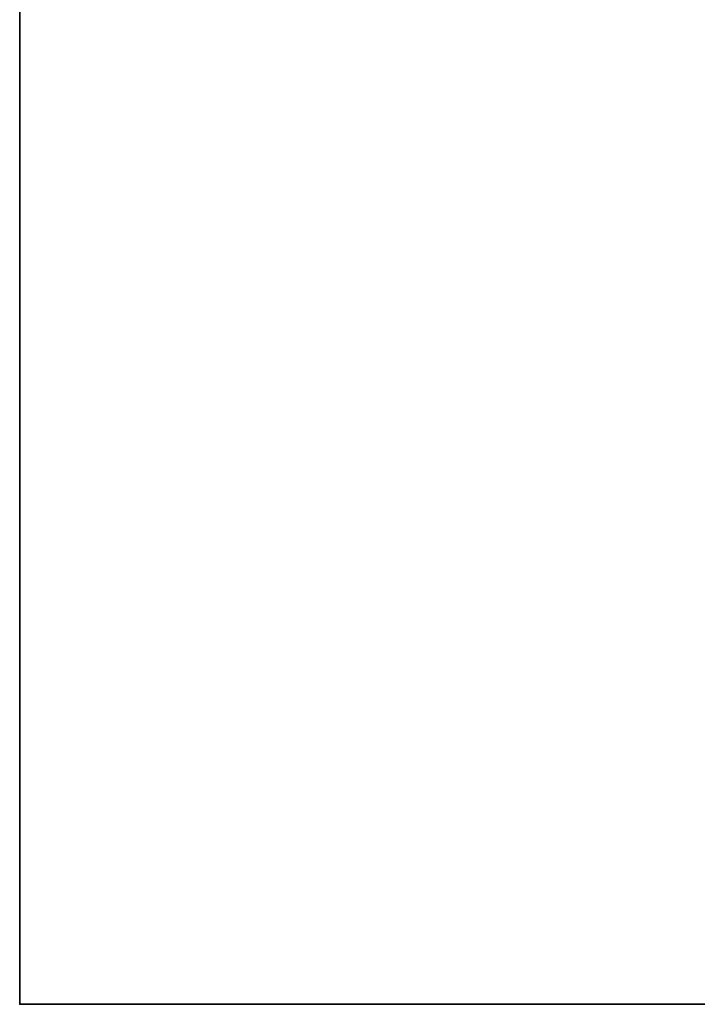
# Model space of a CAD drawing. Header units: millimetres. Extents: x -603 to 3703, y -121 to 193.
# Tile 738 of 1056: x 2297 to 2366, y -18 to 82. Entities that reach past the tile are written whole.
import ezdxf

# ---------------------------------------------------------------- set-up
doc = ezdxf.new("R2010")
doc.units = ezdxf.units.MM
doc.layers.add('151', color=7, linetype='Continuous', true_color=0xffffff)

# ---------------------------------------------------------------- blocks, each defined once
blk = doc.blocks.new('UG_SURFACE_180')
at = {"layer": '151', "color": 252, "linetype": 'Continuous', "lineweight": 35}
for points in [[(2297, -18, 2212.25), (2297, 174.4, 2212.25), (2297, 174.4, -8.75), (2297, -18, -8.75)], [(2297, -18, -8.75), (2297, 174.4, -8.75), (2447, 174.4, -8.75), (2447, -18, -8.75)], [(3703, -18, 2212.25), (3703, 174.4, 2212.25), (2297, 174.4, 2212.25), (2297, -18, 2212.25)], [(3703, -18, 2212.25), (2297, -18, 2212.25), (2447, -18, 2062.25), (3553, -18, 2062.25)], [(2297, -18, 2212.25), (2297, -18, -8.75), (2447, -18, -8.75), (2447, -18, 2062.25)]]:
    blk.add_3dface(points, dxfattribs=at)

msp = doc.modelspace()

# ---------------------------------------------------------------- linework, layer by layer
at = {"layer": '151', "color": 252, "linetype": 'Continuous', "lineweight": 35}
for p, q in [((2297, 174.4, -8.75), (2297, -18, -8.75)), ((2297, 174.4, 2212.25), (2297, -18, 2212.25)), ((3703, -18, 2212.25), (2297, -18, 2212.25)), ((2297, -18, -8.75), (2447, -18, -8.75)), ((2297, -18, 2212.25), (2297, -18, -8.75))]:
    msp.add_line(p, q, dxfattribs=at)

# ---------------------------------------------------------------- block references
msp.add_blockref('UG_SURFACE_180', (0, 0), dxfattribs=at)

doc.saveas('drawing.dxf')
